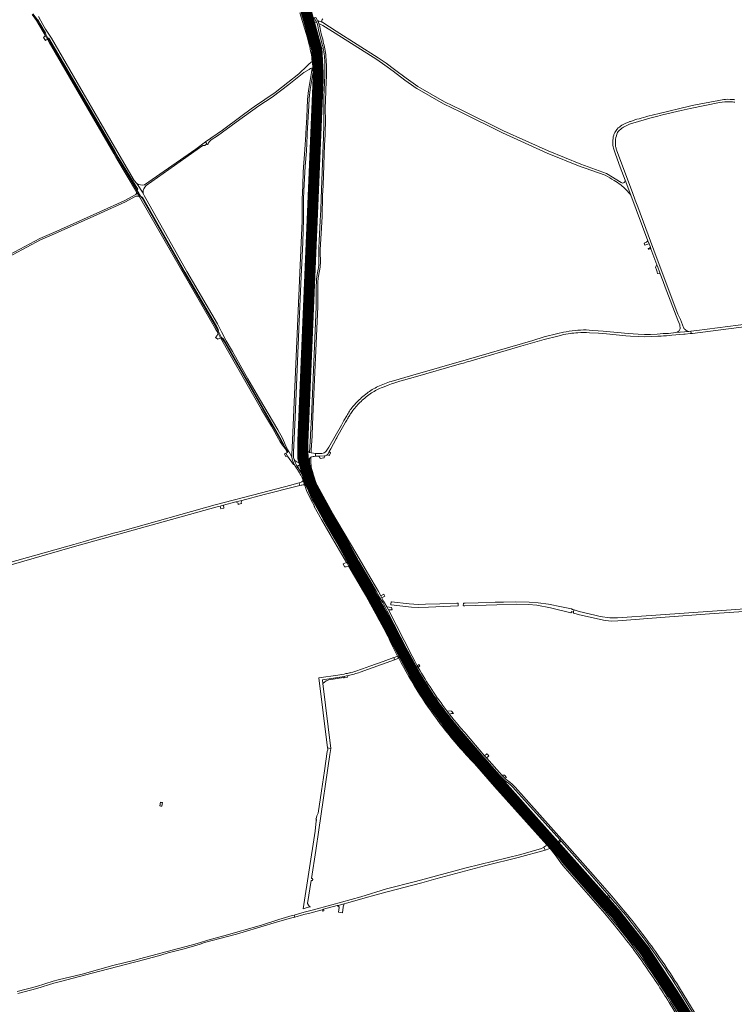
# Model space of a CAD drawing. Header units: metres. Extents: x 166325 to 190320, y 381923 to 404576.
# Tile 707 of 1056: x 177172 to 178141, y 392514 to 393848. Entities that reach past the tile are written whole.
import ezdxf

# ---------------------------------------------------------------- set-up
doc = ezdxf.new("R2010")
doc.units = ezdxf.units.M
for name, color, linetype, lineweight in [('B-WE-OG-WATER_BEEK-GV', 8, 'Continuous', 18), ('B-WE-VH-VERHARDING_ASFALT-GV', 8, 'Continuous', 18), ('B-WE-VH-VERHARDING_BETONSTRAATSTEEN-GV', 8, 'Continuous', 18), ('B-WE-VH-VERHARDING_FUNDERING_ZAND-GV', 8, 'Continuous', 18), ('B-WE-VH-VERHARDING_GESLOTEN-GV', 8, 'Continuous', 18), ('B-WE-VH-VERHARDING_HALFVERHARDING-GV', 8, 'Continuous', 18), ('B-WE-VH-VERHARDING_N-WEG', 8, 'Continuous', 18), ('B-WE-VH-VERHARDING_STRAATBAKSTEEN-GV', 8, 'Continuous', 18)]:
    doc.layers.add(name, color=color, linetype=linetype, lineweight=lineweight)

msp = doc.modelspace()

# ---------------------------------------------------------------- linework, layer by layer
at = {"layer": 'B-WE-OG-WATER_BEEK-GV', "flags": 128}
for points in [[(177675.35, 393055.677), (177675.348, 393055.465), (177675.417, 393055.202), (177675.558, 393054.97), (177675.761, 393054.789), (177703.628, 393051.595), (177713.039, 393051.462), (177726.254, 393051.942), (177756.153, 393053.39), (177766.242, 393053.623), (177766.324, 393053.657), (177766.402, 393053.699), (177766.475, 393053.75), (177766.542, 393053.807), (177766.602, 393053.872), (177766.655, 393053.943), (177766.701, 393054.019), (177766.737, 393054.1), (177766.642, 393056.75), (177766.628, 393056.813), (177766.607, 393056.875), (177766.58, 393056.934), (177766.547, 393056.989), (177766.507, 393057.041), (177766.463, 393057.089), (177766.413, 393057.131), (177764.771, 393057.136), (177741.833, 393056.435), (177722.565, 393055.737), (177712.757, 393055.562), (177700.137, 393056.11), (177676.341, 393058.907), (177675.914, 393058.838)], [(177920.892, 393048.925), (177920.65, 393049.183), (177920.38, 393049.348), (177906.849, 393052.12), (177889.148, 393055.933), (177875.231, 393057.52), (177862.99, 393058.711), (177844.197, 393059.203), (177828.008, 393058.731), (177816.747, 393058.575), (177793.84, 393057.607), (177776.346, 393057.016), (177773.971, 393057.102), (177773.95, 393057.106), (177773.928, 393057.108), (177773.907, 393057.108), (177773.885, 393057.106), (177773.864, 393057.101), (177773.843, 393057.094), (177773.823, 393057.086), (177773.805, 393057.075), (177773.787, 393057.062), (177773.77, 393057.048), (177773.756, 393057.032), (177773.742, 393057.015), (177773.731, 393056.997), (177773.722, 393056.977), (177773.714, 393056.957), (177773.709, 393056.936), (177773.706, 393056.914), (177773.704, 393056.893), (177773.628, 393054.167), (177773.625, 393054.126), (177773.625, 393054.085), (177773.63, 393054.044), (177773.639, 393054.004), (177773.652, 393053.964), (177773.668, 393053.927), (177773.688, 393053.891), (177773.712, 393053.857), (177773.739, 393053.826), (177773.769, 393053.798), (177773.802, 393053.773), (177773.837, 393053.752), (177773.874, 393053.734), (177773.912, 393053.719), (177773.952, 393053.709), (177774.772, 393053.722), (177775.637, 393053.691), (177819.116, 393055.142), (177845.904, 393055.856), (177862.049, 393055.397), (177873.395, 393054.452), (177891.675, 393051.076), (177919.354, 393044.28), (177919.881, 393044.79), (177920.059, 393044.991), (177920.092, 393045.126), (177920.24, 393045.737), (177920.692, 393045.624), (177922.826, 393045.091), (177923.482, 393048.333), (177921.416, 393048.805)]]:
    msp.add_lwpolyline(points, close=True, dxfattribs=at)
msp.add_lwpolyline([(178161.583, 393049.849), (178117.71, 393046.671), (178034.552, 393041.141), (177982.624, 393037.373), (177971.949, 393037.187), (177959.051, 393039.37), (177951.606, 393040.891), (177930.782, 393046.161), (177923.804, 393048.259), (177923.482, 393048.333), (177922.826, 393045.091), (177923.146, 393045.011), (177922.963, 393044.366), (177922.929, 393044.244), (177922.944, 393044.148), (177923.049, 393043.825), (177923.227, 393043.536), (177930.939, 393041.444), (177966.019, 393033.948), (177974.885, 393032.643), (177983.022, 393033.094), (178047.193, 393038.049), (178107.087, 393042.951), (178166.988, 393046.798)], dxfattribs=at)
at = {"layer": 'B-WE-VH-VERHARDING_ASFALT-GV', "flags": 128}
for points in [[(177547.563, 393891.34), (177560.713, 393846.645), (177561.217, 393844.931), (177562.519, 393840.505), (177568.291, 393842.189), (177565.772, 393850.748)], [(177552.081, 393857.092), (177562.393, 393823.28), (177564.895, 393813.8)], [(177565.664, 393818.551), (177558.075, 393843.947), (177557.586, 393845.583), (177554.063, 393857.371)], [(177576.2, 393846.748), (177575.575, 393847.804), (177573.739, 393850.803), (177571.701, 393850.222), (177573.96, 393846.509), (177574.182, 393846.08), (177575.16, 393843.924)], [(177573.803, 393823.464), (177568.622, 393841.064), (177568.291, 393842.189), (177562.519, 393840.505), (177567.163, 393824.72)], [(177576.503, 393839.578), (177576.521, 393839.471), (177576.978, 393836.716), (177577.592, 393833.881), (177582.413, 393814.656)], [(177581.563, 393826.873), (177580.094, 393833.219), (177579.527, 393836.138), (177579.025, 393838.72), (177578.915, 393839.287)], [(177587.231, 393800.443), (177586.365, 393806.009)], [(177570.583, 393793.433), (177568.879, 393791.334), (177564.688, 393787.901), (177561.831, 393785.56), (177550.556, 393774.737), (177535.749, 393762.966), (177527.068, 393756.065), (177518.672, 393749.391), (177490.504, 393730.161), (177486.321, 393727.305), (177472.197, 393716.775), (177447.383, 393698.278), (177424.249, 393682.249), (177426.175, 393679.462), (177426.784, 393678.58), (177427.733, 393679.307), (177428.446, 393681.109), (177429.72, 393682.84), (177432.016, 393684.969), (177440.421, 393690.623), (177465.999, 393709.053)], [(177568.879, 393791.334), (177570.583, 393793.433)], [(177571.482, 393794.631), (177570.583, 393793.433)], [(177572.583, 393797.911), (177573.752, 393778.691)], [(177465.999, 393709.053), (177496.537, 393731.302), (177514.582, 393742.935), (177537.348, 393759.923), (177557.313, 393776.241), (177564.54, 393780.438), (177565.203, 393780.94)], [(177570.865, 393781.877), (177568.946, 393782.217), (177567.992, 393776.523), (177563.862, 393751.87), (177562.441, 393739.91), (177561.453, 393715.88), (177560.378, 393693.955), (177560.273, 393691.811), (177559.063, 393672.031), (177556.834, 393641.66), (177556.012, 393623.321), (177555.584, 393613.781), (177555.313, 393604.751), (177555.373, 393590.661), (177555.203, 393575.031), (177554.531, 393555.911), (177552.253, 393505.001), (177541.911, 393267.657)], [(177543.643, 393261.97), (177545.671, 393308.87), (177550.934, 393428.384), (177554.087, 393499.999), (177556.003, 393546.281), (177557.202, 393577.691), (177557.283, 393605.191), (177557.622, 393616.161), (177559.443, 393649.501), (177560.972, 393669.94), (177562.072, 393691.448), (177562.197, 393693.886), (177564.111, 393731.281), (177564.563, 393741.471), (177566.172, 393753.221), (177569.343, 393772.16), (177570.865, 393781.877)], [(177553.252, 393262.974), (177553.709, 393258.48), (177554.311, 393254.003), (177554.708, 393251.724), (177556.686, 393241.147), (177562.016, 393244.982), (177559.763, 393258.469), (177559.078, 393263.271), (177558.974, 393269.039), (177558.84, 393269.794), (177558.782, 393270.557), (177558.613, 393274.821), (177558.533, 393279.088), (177558.58, 393282.825), (177558.647, 393284.276), (177559.692, 393306.94), (177568.272, 393506.441), (177576.376, 393693.344), (177577.47, 393718.575), (177579.862, 393774.497), (177579.941, 393780.188), (177579.612, 393790.34)], [(177568.021, 393782.16), (177568.482, 393782.21), (177568.946, 393782.217), (177570.865, 393781.877), (177571.512, 393781.568), (177572.081, 393781.131)], [(177586.162, 393784.41), (177586.191, 393772.75), (177584.773, 393742.94), (177584.502, 393729.811), (177584.663, 393701.561), (177584.373, 393693.038), (177584.202, 393688.001), (177583.733, 393678.41), (177580.862, 393605.251), (177580.422, 393590.341), (177579.863, 393575.631), (177578.302, 393548.428)], [(177573.924, 393776.721), (177571.275, 393714.598), (177570.363, 393693.574), (177570.255, 393691.093), (177562.283, 393507.191), (177558.868, 393428.035), (177553.672, 393307.59), (177552.732, 393286.72)], [(177582.131, 393581.251), (177582.983, 393609.691), (177583.519, 393623.22), (177585.693, 393678.12), (177586.133, 393683.971), (177586.426, 393692.96), (177586.482, 393694.69), (177586.663, 393711.38), (177586.523, 393727.41), (177587.172, 393750.473)], [(178119.954, 393738.561), (178088.201, 393732.38)], [(178135.392, 393739.94), (178132.047, 393739.984), (178128.702, 393739.91)], [(178000.032, 393706.719), (178010.881, 393710.06), (178018.522, 393712.321), (178026.203, 393714.44), (178029.857, 393715.357), (178037.225, 393717.207), (178043.733, 393718.841), (178068.882, 393724.94), (178080.862, 393727.63), (178120.952, 393735.621)], [(178080.022, 393730.66), (178038.882, 393720.94), (178023.729, 393717.089)], [(177982.282, 393699.75), (177981.824, 393699.257), (177979.133, 393695.13)], [(177984.53, 393697.34), (177987.341, 393699.971)], [(177991.662, 393702.88), (177996.114, 393705.06)], [(177999.964, 393710.071), (177999.441, 393709.88)], [(177977.163, 393673.72), (177978.418, 393669.558), (177979.812, 393665.44), (177986.293, 393648.255), (177992.967, 393630.555), (178000.704, 393610.039), (178023.825, 393548.267), (178025.397, 393544.067), (178027.044, 393539.668), (178027.933, 393537.292), (178035.94, 393515.901), (178036.638, 393514.035), (178040.037, 393504.953), (178040.57, 393503.529), (178044.506, 393493.013), (178047.273, 393485.62), (178064.426, 393440.787), (178066.843, 393434.469)], [(177980.032, 393676.159), (177979.847, 393678.607), (177979.773, 393681.06)], [(178071.754, 393430.838), (178067.813, 393441.44), (178064.392, 393448.84), (178034.841, 393527.031), (178010.022, 393594.281), (178006.655, 393603.244), (178002.657, 393613.858), (177982.813, 393666.381), (177981.223, 393671.31)], [(177576.912, 393497.84), (177577.217, 393500.211), (177579.502, 393512.751), (177579.817, 393515.149), (177579.983, 393517.562), (177579.955, 393523.363), (177579.783, 393529.161), (177579.753, 393536.161), (177581.362, 393565.621), (177582.131, 393581.251)], [(177577.922, 393521.311), (177577.941, 393516.306)], [(177576.943, 393509.811), (177575.19, 393499.965)], [(177574.302, 393483.84), (177574.421, 393471.16), (177574.253, 393458.72), (177567.883, 393309.34), (177566.692, 393285.94), (177566.575, 393283.826), (177565.35, 393261.607), (177567.397, 393260.893), (177567.617, 393264.911), (177568.647, 393283.708), (177568.752, 393285.62), (177569.922, 393310.5), (177576.282, 393458.66), (177576.343, 393480.97), (177576.453, 393490.472)], [(178183.943, 393431.499), (178184.998, 393430.188), (178189.926, 393430.656), (178189.246, 393434.083), (178189.051, 393435.067), (178188.501, 393437.838), (178188.306, 393438.823), (178188.203, 393439.34), (178090.183, 393426.795), (178082.016, 393425.75), (178082.487, 393422.639), (178084.163, 393422.84), (178161.062, 393432.69)], [(177664.023, 393349.66), (177671.613, 393352.661), (177676.126, 393354.239), (177680.671, 393355.72), (177687.722, 393357.88), (177705.813, 393362.94), (177771.193, 393381.9), (177773.814, 393382.66), (177778.643, 393384.06), (177780.173, 393384.56), (177782.863, 393385.345), (177784.235, 393385.745), (177851.439, 393405.36), (177883.303, 393414.66), (177901.523, 393419.25), (177909.663, 393421.09), (177918.235, 393422.63)], [(177909.172, 393424.25), (177901.782, 393422.63), (177883.332, 393417.97), (177867.722, 393413.19), (177777.454, 393386.84), (177705.413, 393366), (177675.937, 393357.658)], [(178048.374, 393422.566), (178046.484, 393422.487), (178044.592, 393422.44), (178036.313, 393421.88), (178027.441, 393421.5), (178019.053, 393421.5), (178010.532, 393421.72), (177997.112, 393422.44), (177963.316, 393425.615), (177956.553, 393426.25), (177948.084, 393426.94), (177940.019, 393427.44)], [(177944.382, 393423.62), (177956.882, 393422.91), (177967.632, 393422.03), (177993.943, 393419.56), (178000.354, 393419.107), (178010.752, 393418.5), (178019.192, 393418.31), (178028.814, 393418.44)], [(178028.814, 393418.44), (178037.218, 393418.867), (178041.612, 393419.09), (178044.972, 393419.355), (178048.801, 393419.658), (178055.981, 393420.34), (178072.506, 393421.522), (178074.114, 393421.637), (178081.108, 393422.474), (178082.487, 393422.639), (178082.016, 393425.75), (178079.363, 393425.41), (178061.759, 393424.039), (178061.64, 393424.03)], [(178061.759, 393424.039), (178079.363, 393425.41)], [(177615.612, 393311.159), (177611.917, 393304.864), (177608.343, 393298.5), (177591.191, 393268.5), (177587.881, 393263.308)], [(177621.99, 393315.437), (177624.035, 393318.412)], [(177589.131, 393258.143), (177589.257, 393258.293), (177589.584, 393258.766), (177589.841, 393259.28), (177591.651, 393262.46), (177591.852, 393262.813), (177594.002, 393266.59), (177601.282, 393279.827), (177602.152, 393281.41), (177602.273, 393281.63), (177611.844, 393298.586), (177614.119, 393302.678), (177615.689, 393305.413)], [(177573.526, 393260.229), (177573.526, 393256.219), (177577.776, 393256.418), (177585.361, 393256.779), (177586.667, 393256.938), (177587.952, 393257.22)], [(177581.75, 393260.22), (177579.009, 393260.111)], [(177541.392, 393255.62), (177541.4, 393255.403)], [(177544.266, 393251.93), (177543.591, 393254.562)], [(177544.972, 393244.723), (177547.676, 393240.297), (177549.331, 393241.577), (177549.063, 393241.999)], [(177562.613, 393241.966), (177562.016, 393244.982), (177556.686, 393241.147)], [(177567.063, 393249.06), (177567.072, 393254.966), (177565.024, 393253.417)], [(177549.392, 393241.47), (177549.331, 393241.577), (177547.676, 393240.297), (177548.877, 393238.332), (177551.724, 393233.939)], [(177560.754, 393216.855), (177557.833, 393225.383), (177556.384, 393228.988), (177554.862, 393232.562)], [(177566.345, 393237.999), (177566.912, 393236.129), (177568.638, 393230.153), (177570.503, 393224.219), (177571.25, 393222.159), (177572.038, 393220.115), (177572.99, 393217.789), (177573.929, 393215.635), (177577.435, 393207.88), (177580.064, 393202.309)], [(177569.582, 393234.16), (177568.492, 393238.343), (177568.093, 393239.872)], [(177465.583, 393194.422), (177473.663, 393196.529), (177503.882, 393204.41), (177548.631, 393215.703), (177552.018, 393216.558), (177551.066, 393220.229), (177547.522, 393219.213), (177539.802, 393217), (177500.269, 393206.699), (177437.49, 393190.34), (177312.084, 393155.329), (177303.889, 393153.042), (177301.594, 393152.401), (177270.565, 393143.739), (177261.871, 393141.311), (177246.07, 393136.9), (177157.38, 393111.763), (177153.667, 393110.711), (177140.902, 393107.093), (177140.581, 393107.002), (177056.793, 393083.255)], [(177555.334, 393226.904), (177556.55, 393223.468), (177558.547, 393217.58), (177559.564, 393214.127)], [(177559.313, 393230.632), (177565.728, 393212.136), (177566.424, 393210.494), (177567.77, 393207.318)], [(177625.349, 393106.137), (177639.801, 393081.459), (177650.495, 393062.825), (177658.848, 393061.355), (177655.763, 393067.1), (177655.153, 393068.236), (177643.83, 393087.761), (177628.667, 393113.549), (177627.618, 393115.119), (177623.362, 393122), (177582.332, 393192.12), (177578.423, 393199.25), (177574.612, 393206.91), (177572.699, 393211.116), (177570.907, 393215.375), (177568.943, 393220.486), (177567.613, 393224.278)], [(177579.358, 393208.26), (177574.451, 393219.695)], [(177561.727, 393208.612), (177563.163, 393205.467), (177566.87, 393197.71), (177571.805, 393188.588), (177571.526, 393188.404), (177581.625, 393170.418), (177593.073, 393150.482), (177615.47, 393112.281), (177616.01, 393111.36)], [(177036.463, 393086.193), (177041.422, 393081.25), (177045, 393078.969), (177049.281, 393077.531), (177136.831, 393102.6), (177246.87, 393133.8), (177438.16, 393187.27), (177444.075, 393188.813), (177448.863, 393190.061), (177465.583, 393194.422)], [(177616.01, 393111.36), (177618.496, 393107.135), (177638.439, 393073.214), (177643.649, 393064.029), (177646.444, 393063.538), (177640.946, 393073.193), (177635.361, 393082.799), (177620.514, 393108.073), (177617.933, 393112.466), (177617.058, 393113.963), (177584.446, 393169.765), (177584.289, 393170.047), (177582.229, 393173.755), (177571.02, 393193.922), (177568.951, 393197.928), (177566.977, 393201.981)], [(177571.281, 393199.882), (177574.285, 393194.23), (177577.391, 393188.634), (177584.815, 393175.942), (177588.03, 393170.447), (177608.52, 393135.42), (177618.962, 393117.754), (177625.349, 393106.137)], [(177663.162, 393064.638), (177661.677, 393067.367), (177658.608, 393073.006), (177643.934, 393098.315), (177629.166, 393123.367), (177593.528, 393183.462), (177593.3, 393183.33), (177584.796, 393197.623)], [(177585.142, 393193.19), (177629.693, 393117.714), (177631.947, 393113.895), (177650.125, 393083.102), (177655.212, 393074.365), (177660.183, 393065.561), (177661.579, 393063.037), (177662.892, 393060.644), (177665.594, 393060.168), (177663.162, 393064.638)], [(177657.848, 393042.84), (177656.388, 393045.543), (177652.193, 393053.221), (177647.944, 393060.868), (177646.444, 393063.538), (177643.649, 393064.029), (177645.145, 393061.36)], [(177709.625, 392964.333), (177704.915, 392972.877), (177695.878, 392989.898), (177695.13, 392991.391), (177669.945, 393040.691), (177668.936, 393042.57), (177662.878, 393053.852), (177660.274, 393058.7), (177659.867, 393059.457), (177658.848, 393061.355), (177650.495, 393062.825), (177651.959, 393060.162), (177657.816, 393049.511), (177659.429, 393046.431), (177660.115, 393045.12), (177667.29, 393031.416), (177687.098, 392992.841)], [(177712.598, 392970.145), (177711.269, 392972.52), (177707.805, 392978.857), (177704.432, 392985.244), (177672.029, 393048.342), (177669.789, 393052.459), (177667.04, 393057.51), (177665.594, 393060.168), (177662.892, 393060.644), (177664.336, 393057.986), (177667.074, 393052.878), (177670.405, 393046.534), (177697.674, 392993.454), (177699.053, 392990.768)], [(177699.656, 392962.567), (177698.769, 392964.13), (177694.046, 392972.628), (177689.461, 392981.201), (177685.701, 392988.49), (177674.375, 393011.058)], [(177674.699, 393005.213), (177684.639, 392985.588), (177686.221, 392982.523)], [(177687.098, 392992.841), (177694.702, 392978.199), (177701.074, 392965.966), (177701.546, 392965.131), (177702.07, 392964.203), (177705.014, 392958.992)], [(177699.053, 392990.768), (177702.487, 392984.083), (177705.739, 392977.96), (177709.073, 392971.882), (177711.386, 392967.775)], [(177633.67, 392963.723), (177680.572, 392980.502), (177679.387, 392983.622), (177665.201, 392978.313), (177646.763, 392971.809), (177636.81, 392968.227), (177626.808, 392964.782)], [(177626.808, 392964.782), (177624.119, 392963.914), (177621.408, 392963.118)], [(177619.419, 392962.783), (177616.504, 392962.152), (177614.535, 392961.726), (177612.292, 392961.24), (177609.019, 392960.532), (177603.531, 392959.596), (177577.83, 392955.897), (177589.807, 392861.045), (177593.953, 392860.166), (177583.426, 392948.444), (177582.86, 392953.193), (177603.67, 392956.443), (177612.299, 392957.993), (177615.474, 392958.563), (177617.654, 392959.048)], [(177759.272, 392892.95), (177754.196, 392899.342), (177752.002, 392902.154), (177749.174, 392905.778), (177745.793, 392910.175), (177745.223, 392910.924), (177743.309, 392913.44)], [(177748.653, 392911.21), (177749.091, 392910.636), (177750.824, 392908.362), (177751.707, 392907.215), (177752.594, 392906.069)], [(177754.937, 392906.663), (177751.279, 392911.398)], [(177743.315, 392902.483), (177747.995, 392896.46), (177752.735, 392890.483), (177759.559, 392882.085), (177766.5, 392873.784)], [(177762.208, 392894.057), (177768.001, 392887.158), (177773.913, 392880.36), (177795.878, 392854.346), (177800.116, 392849.552), (177803.102, 392846.174), (177819.068, 392828.11), (177823.288, 392823.749), (177830.252, 392816.552), (177834.686, 392813.311), (177837.363, 392811.21), (177840.722, 392807.821), (177904.297, 392736.836), (177906.747, 392734.101), (177948.223, 392687.224), (177970.833, 392661.113), (177972.798, 392658.843), (177973.649, 392657.861)], [(177974.788, 392660.013), (177949.72, 392688.928), (177910.642, 392733.119), (177843.873, 392807.71), (177839.706, 392812.135), (177836.431, 392814.835), (177831.567, 392818.408), (177831.066, 392818.897), (177829.979, 392819.96), (177826.306, 392823.55), (177805.018, 392847.443), (177804.421, 392848.02), (177803.124, 392849.545), (177802.342, 392850.464), (177775.587, 392881.922), (177769.952, 392888.361), (177764.426, 392894.895)], [(178094.781, 392475.173), (178062.709, 392527.67), (178050.606, 392546.347), (178037.444, 392566.083), (178030.712, 392576.022), (178021.726, 392588.526), (178014.969, 392597.676), (178006.235, 392609.102), (177986.862, 392633.208), (177981.949, 392639.322), (177972.154, 392650.921), (177962.726, 392661.965), (177957.769, 392667.753), (177920.569, 392709.954), (177901.63, 392731.271), (177900.491, 392732.564), (177873.125, 392763.134), (177830.076, 392811.345), (177818.918, 392823.841), (177804.341, 392840.166), (177802.442, 392842.327), (177795.968, 392849.693), (177785.978, 392861.059)], [(177977.604, 392625.515), (177967.03, 392638.114), (177913.857, 392699.243), (177908.157, 392705.96), (177898.406, 392719.551), (177893.896, 392725.209), (177888.075, 392731.713), (177821.648, 392805.952), (177792.675, 392838.821), (177790.904, 392840.83), (177788.485, 392843.574)], [(177788.803, 392839.755), (177816.029, 392808.809), (177886.794, 392729.748), (177891.097, 392724.94), (177898.171, 392716.129), (177902.67, 392709.701), (177906.796, 392704.023), (177911.689, 392698.286), (177965.224, 392636.741), (177975.869, 392624.073)], [(177793.513, 392842.25), (177794.446, 392841.206), (177868.112, 392758.748), (177888.041, 392736.387), (177941.162, 392676.536), (177970.723, 392642.151), (177979.802, 392631.309), (177981.735, 392628.948), (177988.002, 392621.295), (177999.237, 392607.128), (178009.183, 392594.124), (178016.139, 392584.72), (178027.424, 392568.722), (178037.387, 392554.054), (178048.092, 392537.952), (178057.01, 392524.055), (178071.205, 392501.081)], [(177897.979, 392723.047), (177907.666, 392709.96), (177928.872, 392686.025), (177941.162, 392676.536), (177888.041, 392736.387)], [(177888.075, 392731.713), (177893.896, 392725.209)], [(178064.296, 392535.323), (178104.741, 392468.814), (178106.862, 392465.327), (178163.616, 392371.997), (178165.524, 392373.134), (178127.51, 392435.676), (178125.098, 392439.645), (178066.511, 392536.035)], [(178052.672, 392515.953), (178085.099, 392462.938), (178087.666, 392458.64), (178119.96, 392405.585), (178126.71, 392394.655), (178147.052, 392364.898), (178149.236, 392360.248), (178151.834, 392361.802), (178149.039, 392366.243), (178129.646, 392394.32), (178123.619, 392403.903), (178089.724, 392459.675), (178089.09, 392460.741), (178086.976, 392464.293), (178054.543, 392517.237)]]:
    msp.add_lwpolyline(points, dxfattribs=at)
at = {"layer": 'B-WE-VH-VERHARDING_ASFALT-GV'}
for points in [[(177575.16, 393843.924, -0.04165187), (177576.503, 393839.578)], [(177578.915, 393839.287, 0.03680192), (177577.978, 393842.796)], [(177570.583, 393793.433, 0.03586733), (177565.664, 393818.551)], [(177567.163, 393824.72, -0.03506194), (177572.311, 393802.534)], [(177577.861, 393805.837, 0.02916812), (177573.803, 393823.464)], [(177584.343, 393815.691, 0.01932303), (177581.563, 393826.873)], [(177564.895, 393813.8, -0.0340109), (177568.879, 393791.334)], [(177579.612, 393790.34, 0.02420276), (177577.861, 393805.837)], [(177582.413, 393814.656, -0.04330915), (177584.225, 393806.895)], [(177584.225, 393806.895, -0.03775798), (177586.162, 393784.41)], [(177586.365, 393806.009, 0.01653761), (177584.343, 393815.691)], [(177572.583, 393797.911, -0.06864117), (177571.482, 393794.631)], [(177572.311, 393802.534, -0.07008356), (177572.583, 393797.911)], [(177588.132, 393787.032, 0.01274829), (177587.231, 393800.443)], [(177565.203, 393780.94, -0.07320709), (177568.021, 393782.16)], [(177572.081, 393781.131, -0.08338364), (177573.752, 393778.691)], [(177573.752, 393778.691, -0.18478122), (177573.924, 393776.721)], [(177588.252, 393775.032, 0.02966703), (177588.132, 393787.032)], [(177587.172, 393750.473, 0.00667742), (177588.252, 393775.032)], [(178128.702, 393739.91, 0.02801018), (178119.954, 393738.561)], [(178141.661, 393739.501, 0.03876198), (178135.392, 393739.94)], [(178088.201, 393732.38, 0.02250417), (178080.022, 393730.66)], [(178120.952, 393735.621, -0.05820834), (178135.229, 393736.59)], [(178135.229, 393736.59, -0.0385501), (178141.532, 393736.091)], [(178023.729, 393717.089, 0.0151562), (177999.964, 393710.071)], [(177988.251, 393704.78, 0.06608871), (177982.282, 393699.75)], [(177987.341, 393699.971, -0.03263942), (177991.662, 393702.88)], [(177999.441, 393709.88, 0.0382799), (177988.251, 393704.78)], [(177996.114, 393705.06, -0.04064375), (178000.032, 393706.719)], [(177977.421, 393691.409, 0.07221193), (177976.143, 393682.159)], [(177979.133, 393695.13, 0.04511901), (177977.421, 393691.409)], [(177979.773, 393681.06, -0.05390566), (177979.973, 393685.66)], [(177979.973, 393685.66, -0.07832491), (177982.751, 393695.029)], [(177982.751, 393695.029, -0.10074631), (177984.53, 393697.34)], [(177976.143, 393682.159, 0.0559301), (177977.163, 393673.72)], [(177981.223, 393671.31, -0.04599972), (177980.032, 393676.159)], [(177578.302, 393548.428, 0.02876428), (177577.922, 393521.311)], [(177577.941, 393516.306, -0.02985042), (177576.943, 393509.811)], [(177575.19, 393499.965, 0.03163102), (177574.302, 393483.84)], [(177576.453, 393490.472, -0.02754613), (177576.912, 393497.84)], [(178066.843, 393434.469, -0.05705208), (178067.341, 393430.719)], [(177925.09, 393426.88, 0.029265), (177909.172, 393424.25)], [(177918.235, 393422.63, -0.01601397), (177928.726, 393423.69)], [(177940.019, 393427.44, 0.03027676), (177925.09, 393426.88)], [(177928.726, 393423.69, -0.03244755), (177944.382, 393423.62)], [(178061.64, 393424.03, -0.02990249), (178048.374, 393422.566)], [(178064.802, 393425.16, -0.13365012), (178061.759, 393424.039)], [(178066.862, 393427.869, -0.09914386), (178064.802, 393425.16)], [(178067.341, 393430.719, -0.09716113), (178066.862, 393427.869)], [(178074.024, 393427.909, -0.06137151), (178071.754, 393430.838)], [(178079.363, 393425.41, -0.14775866), (178074.024, 393427.909)], [(177675.937, 393357.658, 0.04172539), (177657.81, 393350.658)], [(177643.191, 393341.718, 0.03706388), (177629.021, 393329.367)], [(177635.095, 393330.662, -0.04643528), (177649.395, 393342.032)], [(177650.252, 393346.594, 0.02773503), (177643.191, 393341.718)], [(177649.395, 393342.032, -0.02757033), (177656.499, 393346.248)], [(177657.81, 393350.658, 0.02773442), (177650.252, 393346.594)], [(177656.499, 393346.248, -0.02740818), (177664.023, 393349.66)], [(177629.021, 393329.367, 0.04715777), (177619.406, 393317.478)], [(177624.035, 393318.412, -0.04032607), (177635.095, 393330.662)], [(177619.406, 393317.478, 0.02282618), (177615.612, 393311.159)], [(177618.994, 393310.846, -0.00748677), (177621.99, 393315.437)], [(177615.689, 393305.413, -0.00421906), (177617.377, 393308.24)], [(177617.377, 393308.24, -0.00407913), (177618.994, 393310.846)], [(177552.732, 393286.72, 0.03343778), (177553.252, 393262.974)], [(177541.911, 393267.657, 0.02998884), (177541.392, 393255.62)], [(177543.591, 393254.562, -0.0726244), (177543.643, 393261.97)], [(177579.009, 393260.111, -0.02042909), (177573.526, 393260.229)], [(177587.881, 393263.308, -0.21426679), (177581.75, 393260.22)], [(177587.952, 393257.22, 0.09231435), (177589.131, 393258.143)], [(177541.4, 393255.403, 0.11889244), (177544.972, 393244.723)], [(177549.063, 393241.999, -0.0556796), (177544.266, 393251.93)], [(177565.024, 393253.417, 0.01731158), (177565.593, 393242.499)], [(177568.093, 393239.872, -0.05245933), (177567.063, 393249.06)], [(177554.862, 393232.562, 0.04200193), (177549.392, 393241.47)], [(177551.724, 393233.939, -0.02901621), (177555.334, 393226.904)], [(177556.686, 393241.147, 0.01890931), (177559.313, 393230.632)], [(177563.67, 393237.571, -0.00659973), (177562.613, 393241.966)], [(177567.613, 393224.278, -0.01980512), (177563.67, 393237.571)], [(177565.593, 393242.499, 0.04533006), (177566.345, 393237.999)], [(177574.451, 393219.695, -0.03683898), (177569.582, 393234.16)], [(177559.564, 393214.127, 0.01720977), (177561.727, 393208.612)], [(177563.623, 393209.372, -0.01485338), (177560.754, 393216.855)], [(177566.977, 393201.981, -0.01516247), (177563.623, 393209.372)], [(177567.77, 393207.318, 0.02251796), (177571.281, 393199.882)], [(177584.796, 393197.623, -0.03365527), (177579.358, 393208.26)], [(177580.064, 393202.309, 0.02260357), (177585.142, 393193.19)], [(177645.145, 393061.36, -0.01247125), (177674.699, 393005.213)], [(177674.375, 393011.058, 0.00726669), (177657.848, 393042.84)], [(177686.221, 392982.523, 0.04585729), (177746.745, 392888.223)], [(177723.129, 392942.002, -0.01459579), (177709.625, 392964.333)], [(177711.386, 392967.775, 0.03261287), (177748.653, 392911.21)], [(177751.279, 392911.398, -0.03477484), (177712.598, 392970.145)], [(177617.654, 392959.048, 0.0285441), (177633.67, 392963.723)], [(177621.408, 392963.118, -0.09609656), (177619.419, 392962.783)], [(177749.015, 392889.079, -0.03664051), (177699.656, 392962.567)], [(177705.014, 392958.992, 0.02118306), (177721.945, 392931.743)], [(177743.309, 392913.44, -0.01288418), (177723.129, 392942.002)], [(177721.945, 392931.743, 0.01659425), (177743.315, 392902.483)], [(177752.594, 392906.069, 0.00730845), (177762.208, 392894.057)], [(177764.426, 392894.895, -0.00738664), (177754.937, 392906.663)], [(177746.745, 392888.223, 0.02620245), (177788.803, 392839.755)], [(177788.485, 392843.574, -0.02491375), (177749.015, 392889.079)], [(177785.978, 392861.059, -0.01086882), (177759.272, 392892.95)], [(177766.5, 392873.784, 0.00643912), (177793.513, 392842.25)], [(177888.041, 392736.387, -0.08215538), (177888.075, 392731.713)], [(177893.896, 392725.209, -0.20903801), (177897.979, 392723.047)], [(177973.649, 392657.861, -0.0074003), (177991.399, 392636.977)], [(177993.141, 392638.425, 0.00763686), (177974.788, 392660.013)], [(177991.399, 392636.977, -0.0337945), (178064.296, 392535.323)], [(178039.556, 392577.132, 0.0206312), (177993.141, 392638.425)], [(177975.869, 392624.073, -0.01885912), (178017.948, 392568.963)], [(178054.543, 392517.237, 0.03578989), (177977.604, 392625.515)], [(178066.511, 392536.035, 0.01316582), (178039.556, 392577.132)], [(178017.948, 392568.963, -0.01723587), (178052.672, 392515.953)]]:
    msp.add_lwpolyline(points, format="xyb", dxfattribs=at)
at = {"layer": 'B-WE-VH-VERHARDING_ASFALT-GV', "flags": 128}
for points in [[(177585.361, 393256.779), (177577.776, 393256.418), (177579.122, 393254.579), (177579.558, 393253.447), (177584.903, 393254.053)], [(177448.863, 393190.061), (177444.075, 393188.813), (177445.178, 393185.084), (177448.886, 393186.068)]]:
    msp.add_lwpolyline(points, close=True, dxfattribs=at)
at = {"layer": 'B-WE-VH-VERHARDING_BETONSTRAATSTEEN-GV', "flags": 128}
for points in [[(178023.825, 393548.267), (178021.938, 393546.635), (178021.18, 393546.213), (178018.656, 393545.099), (178019.798, 393542.301)], [(178025.397, 393544.067), (178023.825, 393548.267)], [(177559.502, 393267.5), (177559.197, 393268.256), (177558.974, 393269.039), (177559.078, 393263.271), (177559.763, 393258.469), (177562.016, 393244.982)], [(177573.526, 393260.229), (177570.454, 393260.491), (177567.397, 393260.893), (177565.35, 393261.607)], [(177571.633, 393256.13), (177573.526, 393256.219), (177573.526, 393260.229)], [(177565.024, 393253.417), (177567.072, 393254.966), (177567.921, 393255.34), (177568.814, 393255.591)]]:
    msp.add_lwpolyline(points, dxfattribs=at)
at = {"layer": 'B-WE-VH-VERHARDING_BETONSTRAATSTEEN-GV'}
for points in [[(178019.798, 393542.301, -0.06083317), (178021.853, 393543.402)], [(178021.853, 393543.402, -0.09339171), (178025.397, 393544.067)], [(177561.722, 393264.001, -0.12787612), (177559.502, 393267.5)], [(177565.35, 393261.607, -0.05142816), (177561.722, 393264.001)], [(177562.016, 393244.982, -0.06876888), (177562.232, 393248.443)], [(177562.232, 393248.443, -0.143651), (177565.024, 393253.417)], [(177568.814, 393255.591, -0.06628619), (177571.633, 393256.13)]]:
    msp.add_lwpolyline(points, format="xyb", dxfattribs=at)
at = {"layer": 'B-WE-VH-VERHARDING_BETONSTRAATSTEEN-GV', "flags": 128}
for points in [[(178027.044, 393539.668), (178026.137, 393538.76), (178024.437, 393537.891), (178023.98, 393537.906), (178024.428, 393536.651), (178024.657, 393536.852), (178026.368, 393537.594), (178027.933, 393537.292)], [(178036.957, 393503.955), (178040.57, 393503.529), (178040.037, 393504.953), (178036.638, 393514.035), (178035.94, 393515.901), (178033.886, 393512.413), (178034.419, 393511.048), (178034.94, 393510.316), (178036.318, 393506.32), (178036.243, 393505.712)], [(177533.004, 393260.364), (177531.461, 393259.395), (177531.154, 393259.271), (177532.943, 393255.756), (177535.585, 393256.644)], [(177589.841, 393259.28), (177589.584, 393258.766), (177589.257, 393258.293), (177589.131, 393258.143), (177592.137, 393257.388), (177592.219, 393257.878), (177593.671, 393260.732), (177593.786, 393260.922), (177591.852, 393262.813), (177591.651, 393262.46)], [(177472.963, 393192.428), (177472.612, 393193.919), (177473.663, 393196.529), (177465.583, 393194.422), (177468.345, 393192.766), (177468.728, 393191.04), (177472.417, 393192.235)], [(177618.496, 393107.135), (177616.01, 393111.36), (177615.47, 393112.281), (177610.772, 393110.669), (177612.825, 393106.413), (177614.917, 393106.679)], [(177618.962, 393117.754), (177617.058, 393113.963), (177617.933, 393112.466), (177620.514, 393108.073), (177625.349, 393106.137)], [(177629.693, 393117.714), (177629.255, 393115.984), (177627.618, 393115.119), (177628.667, 393113.549), (177630.306, 393114.482), (177631.947, 393113.895)], [(177660.183, 393065.561), (177655.763, 393067.1), (177658.848, 393061.355), (177659.867, 393059.457), (177660.625, 393061.043), (177661.579, 393063.037)], [(177667.406, 393066.888), (177665.822, 393069.565), (177661.677, 393067.367), (177663.162, 393064.638)], [(177660.115, 393045.12), (177659.429, 393046.431), (177657.796, 393045.449), (177656.388, 393045.543), (177657.848, 393042.84), (177658.41, 393044.204)], [(177667.074, 393052.878), (177662.878, 393053.852), (177668.936, 393042.57), (177670.405, 393046.534)], [(177676.488, 393051.504), (177673.219, 393051.97), (177669.789, 393052.459), (177672.029, 393048.342), (177675.191, 393048.166), (177677.212, 393048.054)], [(177687.098, 392992.841), (177686.57, 392990.874), (177685.701, 392988.49), (177689.461, 392981.201), (177694.702, 392978.199)], [(177697.674, 392993.454), (177697.05, 392992.38), (177695.13, 392991.391), (177695.878, 392989.898), (177697.922, 392990.951), (177699.053, 392990.768)], [(177686.221, 392982.523), (177684.639, 392985.588), (177681.117, 392984.27), (177679.962, 392983.837), (177679.387, 392983.622), (177680.572, 392980.502), (177681.463, 392980.821), (177682.802, 392981.3)], [(177702.07, 392964.203), (177701.546, 392965.131), (177699.478, 392964.057), (177698.769, 392964.13), (177699.656, 392962.567), (177699.917, 392963.119)], [(177709.073, 392971.882), (177704.915, 392972.877), (177709.625, 392964.333), (177711.386, 392967.775)], [(177714.786, 392972.287), (177713.186, 392974.024), (177713.008, 392973.884), (177711.269, 392972.52), (177712.598, 392970.145), (177714.247, 392971.76)], [(177591.543, 392953.258), (177611.127, 392956.731), (177611.193, 392955.892), (177612.169, 392956.02), (177612.299, 392957.993), (177603.67, 392956.443), (177582.86, 392953.193), (177583.426, 392948.444), (177587.554, 392952.053)], [(177617.654, 392959.048), (177615.474, 392958.563), (177612.299, 392957.993), (177612.169, 392956.02), (177616.217, 392956.344)], [(177749.091, 392910.636), (177745.223, 392910.924), (177745.793, 392910.175), (177749.174, 392905.778), (177752.002, 392902.154), (177752.594, 392906.069), (177751.707, 392907.215), (177750.824, 392908.362)], [(177800.116, 392849.552), (177795.968, 392849.693), (177802.442, 392842.327), (177803.102, 392846.174)], [(177808.25, 392850.204), (177807.632, 392850.966), (177806.28, 392852.44), (177805.639, 392853.285), (177802.342, 392850.464), (177803.124, 392849.545), (177804.421, 392848.02), (177805.018, 392847.443), (177805.461, 392847.821), (177805.639, 392847.973), (177806.227, 392848.476)], [(177794.446, 392841.206), (177793.513, 392842.25), (177792.077, 392841.033), (177790.904, 392840.83), (177792.675, 392838.821), (177793.019, 392839.938)], [(177823.288, 392823.749), (177818.918, 392823.841), (177830.076, 392811.345), (177830.252, 392816.552)], [(177829.433, 392824.066), (177826.787, 392823.997), (177826.306, 392823.55), (177829.979, 392819.96), (177832.183, 392821.12)], [(177905.34, 392734.23), (177906.747, 392734.101), (177904.297, 392736.836), (177904.172, 392735.604), (177900.491, 392732.564), (177901.63, 392731.271)], [(177971.469, 392657.783), (177972.798, 392658.843), (177970.833, 392661.113), (177969.504, 392660.053), (177962.726, 392661.965), (177972.154, 392650.921)], [(177610.705, 392645.096), (177610.854, 392645.523), (177611.003, 392645.956), (177612.257, 392649.924), (177604.072, 392647.72), (177602.713, 392647.354), (177602.893, 392647.303), (177603.394, 392647.112), (177603.869, 392646.854), (177604.306, 392646.537), (177604.368, 392646.484), (177604.75, 392646.106), (177605.076, 392645.685), (177605.338, 392645.229), (177605.53, 392644.749), (177604.347, 392638.457), (177609.729, 392637.696)], [(177584.361, 392642.412), (177582.383, 392641.879), (177582.898, 392639.969), (177584.733, 392640.356)]]:
    msp.add_lwpolyline(points, close=True, dxfattribs=at)
at = {"layer": 'B-WE-VH-VERHARDING_FUNDERING_ZAND-GV', "flags": 128}
for points in [[(177197.267, 393847.921), (177200.348, 393842.397), (177207.461, 393830.006), (177207.821, 393828.319), (177210.748, 393822.95), (177212.195, 393822.934), (177247.232, 393762.954), (177300.782, 393670.408), (177305.809, 393661.789), (177332.424, 393618.124), (177331.899, 393616.361), (177336.398, 393608.855), (177338.938, 393607.437), (177396.666, 393505.38), (177439.802, 393431.523), (177441.21, 393428.374), (177441.833, 393425.368), (177446.125, 393417.408), (177448.584, 393415.366), (177450.459, 393412.074), (177527.36, 393278.145), (177530.524, 393271.799), (177532.435, 393268.381), (177535.978, 393262.08), (177536.903, 393262.614), (177536.998, 393262.669), (177533.388, 393269.03), (177531.301, 393274.54), (177528.535, 393280.806), (177522.256, 393292.164), (177497.495, 393334.225), (177481.792, 393361.345), (177460.829, 393398.102), (177452.301, 393412.928), (177445.814, 393424.869), (177440.402, 393435.937), (177398.858, 393506.561), (177341.052, 393609.561), (177340.592, 393610.558), (177340.236, 393611.596), (177339.986, 393612.665), (177331.168, 393625.856), (177327.704, 393629.86), (177303.988, 393670.105), (177250.452, 393762.663), (177215.419, 393822.811), (177209.296, 393832.113), (177207.635, 393834.96), (177203.785, 393841.331), (177197.979, 393852.306)], [(177757.795, 392910.913), (177751.279, 392911.398), (177754.937, 392906.663)], [(177760.287, 392907.904), (177757.795, 392910.913)]]:
    msp.add_lwpolyline(points, dxfattribs=at)
msp.add_lwpolyline([(177441.315, 393423.063), (177440.102, 393419.932), (177437.935, 393417.401), (177440.915, 393414.898), (177444.751, 393416.806)], close=True, dxfattribs=at)
at = {"layer": 'B-WE-VH-VERHARDING_FUNDERING_ZAND-GV'}
msp.add_lwpolyline([(177754.937, 392906.663, -0.16015433), (177760.287, 392907.904)], format="xyb", dxfattribs=at)
at = {"layer": 'B-WE-VH-VERHARDING_GESLOTEN-GV', "flags": 128}
msp.add_lwpolyline([(177574.38, 392762.557), (177574.154, 392762.258), (177573.903, 392762.02), (177574.175, 392762.072), (177572.74, 392748.108), (177556.751, 392643.071), (177558.082, 392643.492), (177565.304, 392645.536), (177566.719, 392645.878), (177566.229, 392645.944), (177565.24, 392646.174), (177563.752, 392647.848), (177562.45, 392650.265), (177567.318, 392681.661), (177569.265, 392681.57), (177569.595, 392682.957), (177568.935, 392684.079), (177567.697, 392684.107), (177573.609, 392722.242), (177577.701, 392749.955), (177592.722, 392852.288), (177593.953, 392860.166), (177589.807, 392861.045), (177589.818, 392860.618), (177589.872, 392858.476), (177589.318, 392856.217), (177585.481, 392830.023), (177581.38, 392802.771), (177576.882, 392772.741), (177575.163, 392769.169), (177574.369, 392764.935), (177573.643, 392764.766), (177573.844, 392764.65), (177574.139, 392764.418), (177574.369, 392764.15), (177574.527, 392763.852), (177574.608, 392763.533), (177574.611, 392763.205), (177574.534, 392762.876)], close=True, dxfattribs=at)
at = {"layer": 'B-WE-VH-VERHARDING_HALFVERHARDING-GV', "flags": 128}
for points in [[(177189.287, 393854.938), (177195.246, 393846.758), (177198.543, 393841.331), (177205.527, 393829.167), (177206.954, 393826.785), (177210.485, 393820.63), (177212.469, 393817.44), (177299.923, 393666.548), (177302.702, 393661.668), (177303.575, 393660.133), (177303.981, 393659.458), (177330.951, 393614.548), (177335.002, 393607.913), (177336.831, 393604.567), (177390.394, 393511.097), (177437.896, 393429.098), (177441.315, 393423.063), (177444.751, 393416.806), (177457.807, 393393.724), (177500.153, 393319.818), (177513.669, 393296.982), (177525.581, 393276.001), (177530.062, 393269.703), (177531.998, 393266.602), (177535.127, 393261.589), (177535.978, 393262.08), (177532.435, 393268.381), (177530.524, 393271.799), (177528.054, 393274.976), (177526.532, 393277.67), (177449.492, 393411.84), (177446.125, 393417.408), (177441.833, 393425.368), (177438.987, 393430.473), (177392.548, 393510.187), (177338.291, 393605.809), (177336.398, 393608.855), (177331.899, 393616.361), (177305.167, 393660.952), (177299.597, 393670.003), (177246.478, 393762.459), (177212.698, 393819.84), (177210.748, 393822.95), (177207.821, 393828.319), (177206.819, 393829.909), (177199.827, 393842.089), (177196.487, 393847.586), (177190.419, 393855.915)], [(177573.739, 393850.803), (177575.575, 393847.804), (177576.2, 393846.748), (177583.137, 393844.063)], [(177987.591, 393627.039), (177967.44, 393639.61), (177932.832, 393652.013), (177888.544, 393669.973), (177828.098, 393697.29), (177770.707, 393725.734), (177748.307, 393736.488), (177712.142, 393757.127), (177696.097, 393768.511), (177680.584, 393780.353), (177669.101, 393788.761), (177658.018, 393796.319), (177601.537, 393832.403), (177583.137, 393844.063), (177576.2, 393846.748)], [(177577.978, 393842.796), (177583.321, 393839.908), (177599.973, 393829.636), (177656.335, 393793.77), (177667.338, 393786.267), (177678.755, 393777.907), (177694.286, 393766.051), (177703.352, 393759.619), (177706.596, 393757.318), (177706.925, 393757.084), (177710.498, 393754.549), (177746.888, 393733.782), (177769.368, 393722.989), (177826.791, 393694.529), (177887.341, 393667.165), (177931.743, 393649.159), (177938.822, 393646.712), (177965.812, 393637.383)], [(177204.791, 393823.779), (177207.263, 393819.824)], [(177206.954, 393826.785), (177206.664, 393825.556)], [(177209.683, 393821.06), (177210.485, 393820.63), (177206.954, 393826.785)], [(177420.664, 393677.501), (177423.439, 393677.417), (177426.175, 393679.462), (177424.249, 393682.249), (177411.11, 393672.53), (177341.588, 393623.953)], [(177343.76, 393622.98), (177420.664, 393677.501)], [(177331.256, 393625.802), (177331.168, 393625.856), (177339.986, 393612.665), (177339.846, 393613.754)], [(178000.704, 393610.039), (177992.967, 393630.555)], [(176802.63, 393325.384), (176813.97, 393337.1), (176861.811, 393385.744), (176870.514, 393395.877), (176871.992, 393395.851), (176873.058, 393395.363), (176874.156, 393395.136), (176875.542, 393395.188), (176876.72, 393395.276), (176878.67, 393396.04), (176881.798, 393397.562), (176889.532, 393402.162), (176936.785, 393428.628), (177042.479, 393470.602), (177080.387, 393485.656), (177125.937, 393509.634), (177200.543, 393549.489), (177219.507, 393557.663), (177281.921, 393585.742), (177316.05, 393601.207), (177329.973, 393608.62)], [(177328.986, 393610.411), (177315.123, 393603.091), (177281.057, 393587.655), (177218.661, 393559.584), (177199.631, 393551.382), (177124.953, 393511.489), (177079.411, 393487.515), (176935.553, 393431.215), (176888.102, 393404.638), (176880.439, 393400.08), (176877.521, 393398.66), (176876.078, 393398.094), (176874.177, 393397.967), (176873.647, 393398.209), (176873.129, 393398.922), (176874.239, 393400.214), (176878.398, 393404.124), (176885.716, 393411.252), (176894.701, 393419.329), (176899.391, 393423.284), (176902.238, 393425.839), (176902.885, 393427.17), (176903.288, 393428.259)], [(177335.002, 393607.913), (177330.951, 393614.548)], [(177882.846, 392726.643), (177884.619, 392722.717), (177889.482, 392724.386), (177891.097, 392724.94), (177886.794, 392729.748)], [(177169.938, 392528.106), (177195.87, 392535.209), (177218.737, 392542.293), (177227.604, 392544.738), (177270.698, 392556.054), (177316.082, 392567.584), (177342.238, 392574.53), (177363.667, 392580.475), (177373.525, 392583.445), (177393.372, 392588.481), (177407.933, 392592.47), (177417.24, 392595.304), (177422.921, 392597.206), (177466.495, 392608.653), (177508.125, 392621.149), (177511.544, 392622.175), (177518.799, 392624.353), (177539.436, 392630.227), (177545.094, 392631.838), (177544.243, 392634.592), (177541.535, 392633.893), (177523.417, 392628.784), (177500.072, 392620.964), (177449.287, 392606.415), (177427.606, 392600.41), (177416.353, 392596.857), (177404.623, 392593.674), (177387.883, 392589.392), (177334.913, 392575.203), (177331.889, 392574.392), (177330.328, 392574.02), (177298.605, 392566.45), (177257.05, 392554.688), (177224.573, 392546.799), (177217.997, 392545.081), (177195.062, 392537.977), (177169.192, 392530.89)]]:
    msp.add_lwpolyline(points, dxfattribs=at)
at = {"layer": 'B-WE-VH-VERHARDING_HALFVERHARDING-GV'}
for points in [[(177576.2, 393846.748, -0.03739401), (177577.978, 393842.796)], [(177583.137, 393844.063, -0.57714519), (177583.26, 393849.086)], [(177206.664, 393825.556, -0.05260959), (177204.791, 393823.779)], [(177207.263, 393819.824, -0.044605), (177209.683, 393821.06)], [(177965.812, 393637.383, -0.01553781), (177978.036, 393630.039)], [(177341.588, 393623.953, -0.18481328), (177331.256, 393625.802)], [(177339.846, 393613.754, -0.24444572), (177343.76, 393622.98)], [(177978.036, 393630.039, -0.01175311), (177986.963, 393623.988)], [(177986.963, 393623.988, -0.06948345), (178000.704, 393610.039)], [(177992.967, 393630.555, -0.64507787), (177987.591, 393627.039)], [(177330.951, 393614.548, -0.30460774), (177328.986, 393610.411)], [(177329.973, 393608.62, -0.13661915), (177335.002, 393607.913)], [(177885.443, 392728.408, -0.05732647), (177882.846, 392726.643)], [(177886.794, 392729.748, -0.03530379), (177885.443, 392728.408)]]:
    msp.add_lwpolyline(points, format="xyb", dxfattribs=at)
at = {"layer": 'B-WE-VH-VERHARDING_HALFVERHARDING-GV', "flags": 128}
for points in [[(177365.886, 392786.942), (177364.555, 392787.165), (177363.347, 392787.367), (177362.613, 392782.532), (177363.889, 392782.361), (177365.123, 392782.195)], [(177557.68, 392635.227), (177559.419, 392635.695), (177565.435, 392637.315), (177580.656, 392641.414), (177582.383, 392641.879), (177584.361, 392642.412), (177602.713, 392647.354), (177604.072, 392647.72), (177612.257, 392649.924), (177615.527, 392650.804), (177636.083, 392656.521), (177643.987, 392658.719), (177650.487, 392660.527), (177670.53, 392666.102), (177717.253, 392678.35), (177736.248, 392683.827), (177804.265, 392701.602), (177848.03, 392712.634), (177884.619, 392722.717), (177882.846, 392726.643), (177879.557, 392724.995), (177851.411, 392716.768), (177777.465, 392698.441), (177708.764, 392680.23), (177669.552, 392669.971), (177634.705, 392659.392), (177595.336, 392648.406), (177568.831, 392641.24), (177557.971, 392638.304), (177544.243, 392634.592), (177545.094, 392631.838)]]:
    msp.add_lwpolyline(points, close=True, dxfattribs=at)
at = {"layer": 'B-WE-VH-VERHARDING_N-WEG', "const_width": 15, "flags": 128}
msp.add_lwpolyline([(177509.478, 394043.471), (177565.417, 393842.392), (177575.202, 393807.059), (177577.096, 393771.725), (177556.215, 393277.498), (177556.373, 393253.422), (177564.747, 393222.576), (177719.098, 392939.913), (177760.513, 392883.397), (177857.543, 392773.809), (177979.981, 392636.355), (178019.34, 392586.311), (178057.037, 392528.983), (178091.144, 392474.673)], dxfattribs=at)
at = {"layer": 'B-WE-VH-VERHARDING_STRAATBAKSTEEN-GV', "flags": 128}
for points in [[(177565.284, 393852.4), (177565.772, 393850.748), (177568.291, 393842.189), (177568.622, 393841.064), (177569.951, 393843.497), (177573.23, 393844.696), (177575.16, 393843.924), (177574.182, 393846.08), (177573.96, 393846.509), (177571.701, 393850.222), (177571.039, 393850.057)], [(177541.4, 393255.403), (177537.315, 393262.852), (177536.998, 393262.669), (177536.903, 393262.614), (177535.978, 393262.08), (177535.127, 393261.589), (177534.83, 393261.418), (177533.004, 393260.364), (177535.585, 393256.644), (177543.544, 393245.17), (177544.972, 393244.723)], [(177556.686, 393241.147), (177554.708, 393251.724)], [(177552.745, 393220.708), (177552.673, 393220.69), (177551.066, 393220.229), (177552.018, 393216.558), (177553.773, 393217.001), (177553.841, 393217.019)], [(177558.547, 393217.58), (177556.55, 393223.468)], [(177557.833, 393225.383), (177560.754, 393216.855)], [(177565.728, 393212.136), (177559.313, 393230.632)], [(177582.229, 393173.755), (177584.289, 393170.047)], [(177588.03, 393170.447), (177584.815, 393175.942)]]:
    msp.add_lwpolyline(points, dxfattribs=at)
at = {"layer": 'B-WE-VH-VERHARDING_STRAATBAKSTEEN-GV'}
for points in [[(177549.665, 393248.005, -0.15765125), (177544.266, 393251.93)], [(177553.143, 393248.63, -0.22797943), (177549.665, 393248.005)], [(177554.708, 393251.724, -0.14574988), (177553.143, 393248.63)], [(177549.063, 393241.999, -0.45161477), (177552.311, 393243.926)], [(177552.311, 393243.926, -0.15880914), (177556.686, 393241.147)], [(177556.55, 393223.468, -0.18778424), (177552.745, 393220.708)], [(177553.841, 393217.019, -0.06904222), (177558.547, 393217.58)], [(177559.313, 393230.632, -0.05566289), (177557.833, 393225.383)], [(177560.754, 393216.855, -0.15258459), (177565.728, 393212.136)], [(177584.815, 393175.942, -0.05300389), (177582.229, 393173.755)], [(177584.289, 393170.047, -0.04118055), (177588.03, 393170.447)]]:
    msp.add_lwpolyline(points, format="xyb", dxfattribs=at)
at = {"layer": 'B-WE-VH-VERHARDING_STRAATBAKSTEEN-GV', "flags": 128}
msp.add_lwpolyline([(177572.038, 393220.115), (177570.9, 393219.641), (177568.943, 393220.486), (177570.907, 393215.375), (177571.776, 393217.319), (177572.99, 393217.789)], close=True, dxfattribs=at)

doc.saveas('drawing.dxf')
